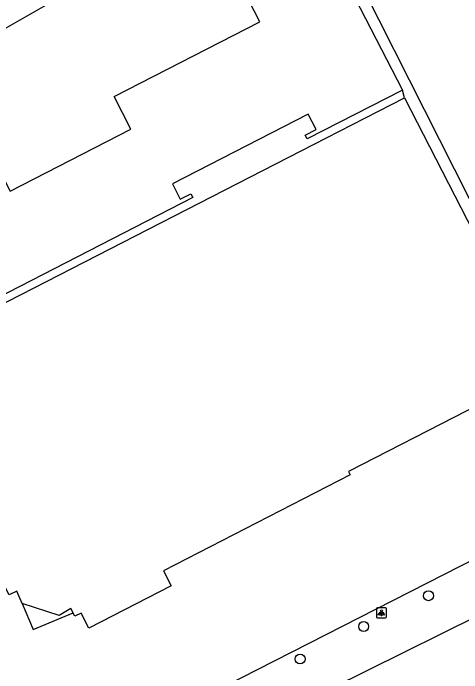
# Model space of a CAD drawing. Extents: x 158838 to 160074, y 386376 to 387776.
# Drawn here: x 159710 to 159754, y 387608.7 to 387673.5 of the extents above; entities that cross this region are included whole.
import ezdxf

# ---------------------------------------------------------------- set-up
doc = ezdxf.new("R2010")
doc.units = 0
for name, color, linetype in [('IMGEO_Boom', 7, 'Continuous'), ('IMGEO_Lichtpunt', 7, 'Continuous'), ('IMGEO_Pand', 7, 'Continuous'), ('IMGEO_Pand_overbouw', 7, 'Continuous'), ('IMGEO_Parkeervlak_open', 7, 'Continuous'), ('IMGEO_Rijbaan_lokaal_open', 7, 'Continuous'), ('IMGEO_Voetpad_open', 7, 'Continuous')]:
    doc.layers.add(name, color=color, linetype=linetype)

msp = doc.modelspace()

# ---------------------------------------------------------------- linework, layer by layer
at = {"layer": 'IMGEO_Boom'}
for centre in [(159750.734, 387616.296), (159744.373, 387613.272), (159738.134, 387610.079)]:
    msp.add_circle(centre, 0.489, dxfattribs=at)
at = {"layer": 'IMGEO_Lichtpunt'}
for p, q in [((159745.619, 387615.019), (159745.619, 387614.212)), ((159745.619, 387615.019), (159745.619, 387614.212)), ((159746.521, 387615.114), (159745.713, 387615.114)), ((159746.521, 387615.114), (159745.713, 387615.114)), ((159746.615, 387614.212), (159746.615, 387615.019)), ((159746.615, 387614.212), (159746.615, 387615.019)), ((159745.713, 387614.118), (159746.521, 387614.118)), ((159745.713, 387614.118), (159746.521, 387614.118))]:
    msp.add_line(p, q, dxfattribs=at)
for points in [[(159745.993, 387614.683), (159746.032, 387614.655), (159745.844, 387614.393), (159745.806, 387614.42), (159745.993, 387614.683)], [(159746.095, 387614.635), (159746.142, 387614.635), (159746.142, 387614.313), (159746.095, 387614.313), (159746.095, 387614.635)], [(159746.205, 387614.655), (159746.243, 387614.682), (159746.43, 387614.42), (159746.391, 387614.392), (159746.205, 387614.655)]]:
    msp.add_lwpolyline(points, dxfattribs=at)
msp.add_circle((159746.118, 387614.817), 0.0994, dxfattribs=at)
for centre, start, end in [((159745.713, 387615.019), 90, 180), ((159745.713, 387615.019), 90, 180), ((159746.521, 387615.019), 0, 90), ((159746.521, 387615.019), 0, 90), ((159745.713, 387614.212), 180, 270), ((159745.713, 387614.212), 180, 270), ((159746.521, 387614.212), 270, 0), ((159746.521, 387614.212), 270, 360)]:
    msp.add_arc(centre, 0.0946, start, end, dxfattribs=at)
at = {"layer": 'IMGEO_Pand'}
for points in [[(159732.566, 387699.157), (159762.112, 387640.672)], [(159712.387, 387683.542), (159712.677, 387683.039), (159716.594, 387676.26), (159703.265, 387668.614), (159703.515, 387668.108), (159706.574, 387662.149), (159709.699, 387656.019), (159721.526, 387662.11), (159719.879, 387665.322), (159734.176, 387672.656), (159728.176, 387684.357), (159726.556, 387683.554), (159724.622, 387687.331), (159723.832, 387688.874), (159721.904, 387692.638), (159730.205, 387696.909), (159732.681, 387692.099), (159733.899, 387692.725), (159733.359, 387693.775), (159733.741, 387693.971), (159738.337, 387685.054)], [(159738.337, 387685.054), (159748.179, 387665.955)], [(159748.179, 387665.955), (159738.843, 387661.151), (159738.646, 387661.533), (159739.696, 387662.072), (159738.929, 387663.567), (159725.602, 387656.726), (159726.37, 387655.231), (159727.419, 387655.77), (159727.616, 387655.388), (159700.366, 387641.4)], [(159748.37, 387665.194), (159761.934, 387638.789), (159761.651, 387638.642), (159760.51, 387637.538), (159754.481, 387634.44), (159742.892, 387628.49), (159743.039, 387628.162), (159724.719, 387618.746), (159725.488, 387617.252), (159717.412, 387613.101), (159716.643, 387614.594), (159716.047, 387614.288), (159715.628, 387615.035), (159714.486, 387614.345), (159710.853, 387615.52), (159710.335, 387616.75), (159709.576, 387616.371), (159697.81, 387639.222), (159700.735, 387640.724)], [(159700.735, 387640.724), (159740.715, 387661.261), (159748.37, 387665.194)]]:
    msp.add_lwpolyline(points, dxfattribs=at)
at = {"layer": 'IMGEO_Pand_overbouw'}
msp.add_lwpolyline([(159710.853, 387615.52), (159711.93, 387612.962), (159715.862, 387614.618), (159715.628, 387615.035), (159714.486, 387614.345)], close=True, dxfattribs=at)
at = {"layer": 'IMGEO_Parkeervlak_open'}
msp.add_lwpolyline([(159717.48, 387600.648), (159760.51, 387622.6)], dxfattribs=at)
at = {"layer": 'IMGEO_Rijbaan_lokaal_open'}
msp.add_lwpolyline([(159762.829, 387617.936), (159737.483, 387605.359), (159719.704, 387596.289), (159717.48, 387600.648)], dxfattribs=at)
at = {"layer": 'IMGEO_Voetpad_open'}
msp.add_lwpolyline([(159748.37, 387665.194), (159748.179, 387665.955)], dxfattribs=at)

doc.saveas('drawing.dxf')
